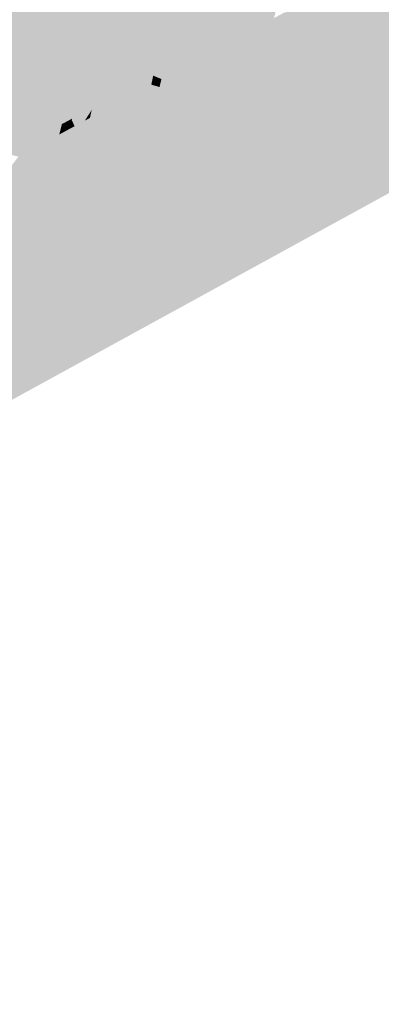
# Model space of a CAD drawing. Header units: metres. Extents: x 164696 to 183842, y 382615 to 387356.
# Tile 514 of 656: x 182668.34 to 182669.66, y 386614.07 to 386617.67. Entities that reach past the tile are written whole.
import ezdxf

# ---------------------------------------------------------------- set-up
doc = ezdxf.new("R2010")
doc.units = ezdxf.units.M
doc.layers.add('C3D-SURFACE_TINSURFACE', color=7, linetype='Continuous')

msp = doc.modelspace()

# ---------------------------------------------------------------- linework, layer by layer
at = {"layer": 'C3D-SURFACE_TINSURFACE', "color": 11, "linetype": 'Continuous', "lineweight": -3, "true_color": 0xff8585}
for points in [[(182669.1888, 386617.6316), (182668.8034, 386618.3593), (182668.6363, 386617.7884)], [(182669.1888, 386617.6316), (182669.3595, 386618.2216), (182668.8034, 386618.3593)], [(182669.1888, 386617.6316), (182669.2261, 386617.6518), (182669.3595, 386618.2216)], [(182669.2261, 386617.6518), (182669.3973, 386618.156), (182669.3595, 386618.2216)], [(182669.2634, 386617.6721), (182669.3973, 386618.156), (182669.2261, 386617.6518)], [(182668.6215, 386617.813), (182668.2888, 386617.8955), (182668.4901, 386617.2877)], [(182668.6363, 386617.7884), (182668.6215, 386617.813), (182668.4901, 386617.2877)], [(182668.6363, 386617.7884), (182668.4901, 386617.2877), (182668.4911, 386617.2859)], [(182668.6363, 386617.7884), (182668.4911, 386617.2859), (182668.5258, 386617.3047)], [(182668.6511, 386617.7638), (182668.5258, 386617.3047), (182668.5257, 386617.2985)], [(182668.666, 386617.7392), (182668.6511, 386617.7638), (182668.5257, 386617.2985)], [(182668.6511, 386617.7638), (182668.6363, 386617.7884), (182668.5258, 386617.3047)], [(182668.6511, 386617.7638), (182669.1888, 386617.6316), (182668.6363, 386617.7884)], [(182669.1515, 386617.6114), (182668.6511, 386617.7638), (182668.666, 386617.7392)], [(182669.1515, 386617.6114), (182669.1888, 386617.6316), (182668.6511, 386617.7638)], [(182668.666, 386617.7392), (182668.5257, 386617.2985), (182668.5266, 386617.297)], [(182668.666, 386617.7392), (182668.5266, 386617.297), (182668.5359, 386617.2776)], [(182668.666, 386617.7392), (182668.5359, 386617.2776), (182668.5546, 386617.2877)], [(182668.666, 386617.7392), (182668.5546, 386617.2877), (182668.6808, 386617.7145)], [(182669.1515, 386617.6114), (182668.666, 386617.7392), (182668.6808, 386617.7145)], [(182669.3007, 386617.6923), (182669.176, 386617.2842), (182669.5676, 386617.7528)], [(182668.6808, 386617.7145), (182668.5546, 386617.2877), (182668.5732, 386617.2978)], [(182668.6808, 386617.7145), (182668.5732, 386617.2978), (182668.5983, 386617.337)], [(182668.6808, 386617.7145), (182668.5983, 386617.337), (182668.6092, 386617.3716)], [(182668.6808, 386617.7145), (182668.6092, 386617.3716), (182668.6956, 386617.6899)], [(182668.7104, 386617.6653), (182668.6956, 386617.6899), (182668.6092, 386617.3716)], [(182669.1142, 386617.5911), (182668.6808, 386617.7145), (182668.6956, 386617.6899)], [(182669.1142, 386617.5911), (182669.1515, 386617.6114), (182668.6808, 386617.7145)], [(182669.0769, 386617.5709), (182668.6956, 386617.6899), (182668.7104, 386617.6653)], [(182669.0769, 386617.5709), (182669.1142, 386617.5911), (182668.6956, 386617.6899)], [(182669.2634, 386617.6721), (182669.176, 386617.2842), (182669.3007, 386617.6923)], [(182668.7104, 386617.6653), (182668.6092, 386617.3716), (182668.6117, 386617.3675)], [(182668.7104, 386617.6653), (182668.6117, 386617.3675), (182668.6596, 386617.4546)], [(182668.7104, 386617.6653), (182668.6596, 386617.4546), (182668.6828, 386617.4734)], [(182668.7104, 386617.6653), (182668.6828, 386617.4734), (182668.7364, 386617.6187)], [(182669.0395, 386617.5507), (182668.7104, 386617.6653), (182668.7364, 386617.6187)], [(182669.0395, 386617.5507), (182669.0769, 386617.5709), (182668.7104, 386617.6653)], [(182669.2634, 386617.6721), (182669.2261, 386617.6518), (182669.1036, 386617.2947)], [(182669.2634, 386617.6721), (182669.1036, 386617.2947), (182669.1094, 386617.2836)], [(182669.1888, 386617.6316), (182669.1036, 386617.2947), (182669.2261, 386617.6518)], [(182669.2634, 386617.6721), (182669.1094, 386617.2836), (182669.1548, 386617.2531)], [(182669.2634, 386617.6721), (182669.1548, 386617.2531), (182669.176, 386617.2842)], [(182668.6665, 386617.3484), (182668.7364, 386617.6187), (182668.6828, 386617.4734)], [(182668.6665, 386617.3484), (182668.7673, 386617.5625), (182668.7364, 386617.6187)], [(182669.0023, 386617.5305), (182668.7364, 386617.6187), (182668.7673, 386617.5625)], [(182669.0395, 386617.5507), (182668.7364, 386617.6187), (182669.0023, 386617.5305)], [(182669.1515, 386617.6114), (182669.0098, 386617.16), (182669.1888, 386617.6316)], [(182669.1888, 386617.6316), (182669.0098, 386617.16), (182669.0133, 386617.1528)], [(182669.1888, 386617.6316), (182669.0133, 386617.1528), (182669.0905, 386617.2876)], [(182669.1888, 386617.6316), (182669.0905, 386617.2876), (182669.1036, 386617.2947)], [(182669.0769, 386617.5709), (182668.994, 386617.1846), (182669.1142, 386617.5911)], [(182669.1142, 386617.5911), (182668.994, 386617.1846), (182669.0098, 386617.16)], [(182669.1142, 386617.5911), (182669.0098, 386617.16), (182669.1515, 386617.6114)], [(182668.7038, 386617.3686), (182668.7673, 386617.5625), (182668.6665, 386617.3484)], [(182668.7038, 386617.3686), (182668.7411, 386617.3889), (182668.7673, 386617.5625)], [(182668.7411, 386617.3889), (182668.7983, 386617.5063), (182668.7673, 386617.5625)], [(182668.9276, 386617.49), (182668.7673, 386617.5625), (182668.7983, 386617.5063)], [(182668.9649, 386617.5102), (182668.7673, 386617.5625), (182668.9276, 386617.49)], [(182669.0023, 386617.5305), (182668.7673, 386617.5625), (182668.9649, 386617.5102)], [(182669.0395, 386617.5507), (182669.0023, 386617.5305), (182668.9465, 386617.2583)], [(182669.0395, 386617.5507), (182668.9465, 386617.2583), (182668.9623, 386617.2337)], [(182669.0395, 386617.5507), (182668.9623, 386617.2337), (182668.9782, 386617.2092)], [(182669.0395, 386617.5507), (182668.9782, 386617.2092), (182669.0769, 386617.5709)], [(182669.0769, 386617.5709), (182668.9782, 386617.2092), (182668.994, 386617.1846)], [(182668.9649, 386617.5102), (182668.9276, 386617.49), (182668.9149, 386617.3075)], [(182668.9649, 386617.5102), (182668.9149, 386617.3075), (182668.9307, 386617.2829)], [(182669.0023, 386617.5305), (182668.9649, 386617.5102), (182668.9307, 386617.2829)], [(182669.0023, 386617.5305), (182668.9307, 386617.2829), (182668.9465, 386617.2583)], [(182668.6665, 386617.3484), (182668.6828, 386617.4734), (182668.6479, 386617.3383)], [(182668.7411, 386617.3889), (182668.7784, 386617.4091), (182668.7983, 386617.5063)], [(182668.8227, 386617.4621), (182668.7983, 386617.5063), (182668.7784, 386617.4091)], [(182668.8904, 386617.4698), (182668.7983, 386617.5063), (182668.8227, 386617.4621)], [(182668.8904, 386617.4698), (182668.9276, 386617.49), (182668.7983, 386617.5063)], [(182668.8904, 386617.4698), (182668.8686, 386617.3788), (182668.9276, 386617.49)], [(182668.9276, 386617.49), (182668.8686, 386617.3788), (182668.8915, 386617.3372)], [(182668.9276, 386617.49), (182668.8915, 386617.3372), (182668.9149, 386617.3075)], [(182668.8227, 386617.4621), (182668.7784, 386617.4091), (182668.8158, 386617.4293)], [(182668.853, 386617.4495), (182668.8227, 386617.4621), (182668.8158, 386617.4293)], [(182668.853, 386617.4495), (182668.8158, 386617.4293), (182668.8457, 386617.4205)], [(182668.8904, 386617.4698), (182668.8227, 386617.4621), (182668.853, 386617.4495)], [(182668.8904, 386617.4698), (182668.853, 386617.4495), (182668.8457, 386617.4205)], [(182668.8904, 386617.4698), (182668.8457, 386617.4205), (182668.8686, 386617.3788)], [(182668.7411, 386617.3889), (182668.8686, 386617.3788), (182668.7784, 386617.4091)], [(182668.8457, 386617.4205), (182668.8158, 386617.4293), (182668.7784, 386617.4091)], [(182668.8686, 386617.3788), (182668.8457, 386617.4205), (182668.7784, 386617.4091)], [(182668.7038, 386617.3686), (182668.6665, 386617.3484), (182668.9149, 386617.3075)], [(182668.7038, 386617.3686), (182668.8915, 386617.3372), (182668.7411, 386617.3889)], [(182668.7038, 386617.3686), (182668.9149, 386617.3075), (182668.8915, 386617.3372)], [(182668.7411, 386617.3889), (182668.8915, 386617.3372), (182668.8686, 386617.3788)], [(182668.9465, 386617.2583), (182668.6665, 386617.3484), (182668.6479, 386617.3383)], [(182668.9465, 386617.2583), (182668.6479, 386617.3383), (182668.7879, 386617.2932)], [(182668.6665, 386617.3484), (182668.9307, 386617.2829), (182668.9149, 386617.3075)], [(182668.6665, 386617.3484), (182668.9465, 386617.2583), (182668.9307, 386617.2829)], [(182668.994, 386617.1846), (182668.5732, 386617.2978), (182668.5546, 386617.2877)], [(182668.994, 386617.1846), (182668.6924, 386617.2771), (182668.5732, 386617.2978)], [(182668.9623, 386617.2337), (182668.9465, 386617.2583), (182668.7879, 386617.2932)], [(182668.9623, 386617.2337), (182668.7879, 386617.2932), (182668.7958, 386617.281)], [(182667.87, 386617.279), (182668.3307, 386617.1663), (182668.3494, 386617.1764)], [(182667.87, 386617.279), (182668.3494, 386617.1764), (182668.285, 386617.202)], [(182668.5546, 386617.2877), (182668.5359, 386617.2776), (182668.6149, 386617.2645)], [(182668.994, 386617.1846), (182668.5546, 386617.2877), (182669.0098, 386617.16)], [(182668.5546, 386617.2877), (182668.6149, 386617.2645), (182669.0133, 386617.1528)], [(182668.5546, 386617.2877), (182669.0133, 386617.1528), (182669.0098, 386617.16)], [(182668.9623, 386617.2337), (182668.7958, 386617.281), (182668.6845, 386617.2894)], [(182668.9782, 386617.2092), (182668.9623, 386617.2337), (182668.6845, 386617.2894)], [(182668.9782, 386617.2092), (182668.6845, 386617.2894), (182668.6885, 386617.2832)], [(182668.994, 386617.1846), (182668.9782, 386617.2092), (182668.6885, 386617.2832)], [(182668.994, 386617.1846), (182668.6885, 386617.2832), (182668.6924, 386617.2771)], [(182668.3307, 386617.1663), (182668.295, 386617.1194), (182668.3494, 386617.1764)]]:
    msp.add_solid(points, dxfattribs=at)
at = {"layer": 'C3D-SURFACE_TINSURFACE', "color": 1, "linetype": 'Continuous', "lineweight": -3, "true_color": 0xe60000}
for points in [[(182668.4427, 386617.227), (182668.0585, 386617.9525), (182668.0213, 386617.9323)], [(182668.4427, 386617.227), (182668.48, 386617.2472), (182668.0585, 386617.9525)], [(182668.4901, 386617.2877), (182668.2888, 386617.8955), (182668.0585, 386617.9525)], [(182668.4901, 386617.2877), (182668.0585, 386617.9525), (182668.48, 386617.2472)], [(182667.984, 386617.9121), (182668.4053, 386617.2068), (182668.0213, 386617.9323)], [(182668.2776, 386617.2144), (182668.3681, 386617.1866), (182667.984, 386617.9121)], [(182668.3681, 386617.1866), (182668.4053, 386617.2068), (182667.984, 386617.9121)], [(182668.4427, 386617.227), (182668.0213, 386617.9323), (182668.4053, 386617.2068)], [(182669.5676, 386617.7528), (182669.0896, 386617.0017), (182669.5881, 386617.7574)], [(182669.5881, 386617.7574), (182669.0896, 386617.0017), (182669.1175, 386616.9445)], [(182669.5676, 386617.7528), (182669.176, 386617.2842), (182669.0896, 386617.0017)], [(182669.5881, 386617.7574), (182669.1175, 386616.9445), (182669.1314, 386616.9182)], [(182669.5881, 386617.7574), (182669.1314, 386616.9182), (182669.18, 386616.8424)], [(182670.1489, 386617.6767), (182669.5881, 386617.7574), (182669.18, 386616.8424)], [(182670.1489, 386617.6767), (182669.18, 386616.8424), (182670.4548, 386617.4704)], [(182668.6828, 386617.4734), (182668.6596, 386617.4546), (182668.6292, 386617.3282)], [(182668.6828, 386617.4734), (182668.6292, 386617.3282), (182668.6479, 386617.3383)], [(182668.6117, 386617.3675), (182668.6292, 386617.3282), (182668.6596, 386617.4546)], [(182669.9179, 386617.1757), (182670.4548, 386617.4704), (182669.18, 386616.8424)], [(182669.9064, 386617.1554), (182670.3042, 386617.3764), (182665.8436, 386614.9615)], [(182669.9179, 386617.1757), (182665.8436, 386614.9615), (182670.3042, 386617.3764)], [(182668.6092, 386617.3716), (182668.5983, 386617.337), (182668.5919, 386617.3079)], [(182668.6092, 386617.3716), (182668.5919, 386617.3079), (182668.6117, 386617.3675)], [(182668.6117, 386617.3675), (182668.5919, 386617.3079), (182668.6292, 386617.3282)], [(182668.5732, 386617.2978), (182668.5919, 386617.3079), (182668.5983, 386617.337)], [(182668.6845, 386617.2894), (182668.6292, 386617.3282), (182668.5919, 386617.3079)], [(182668.6479, 386617.3383), (182668.6292, 386617.3282), (182668.7879, 386617.2932)], [(182668.6845, 386617.2894), (182668.7958, 386617.281), (182668.6292, 386617.3282)], [(182668.7879, 386617.2932), (182668.6292, 386617.3282), (182668.7958, 386617.281)], [(182668.4911, 386617.2859), (182668.5173, 386617.2675), (182668.5258, 386617.3047)], [(182668.5258, 386617.3047), (182668.5173, 386617.2675), (182668.5257, 386617.2985)], [(182668.5257, 386617.2985), (182668.5173, 386617.2675), (182668.5266, 386617.297)], [(182668.5359, 386617.2776), (182668.5266, 386617.297), (182668.5173, 386617.2675)], [(182668.5732, 386617.2978), (182668.6924, 386617.2771), (182668.5919, 386617.3079)], [(182668.6845, 386617.2894), (182668.5919, 386617.3079), (182668.6885, 386617.2832)], [(182668.6885, 386617.2832), (182668.5919, 386617.3079), (182668.6924, 386617.2771)], [(182669.1036, 386617.2947), (182669.0905, 386617.2876), (182669.0376, 386617.1023)], [(182669.1036, 386617.2947), (182669.0376, 386617.1023), (182669.1094, 386617.2836)], [(182668.4901, 386617.2877), (182668.48, 386617.2472), (182668.4911, 386617.2859)], [(182668.4911, 386617.2859), (182668.48, 386617.2472), (182668.5173, 386617.2675)], [(182668.48, 386617.2472), (182669.0376, 386617.1023), (182668.5173, 386617.2675)], [(182668.5359, 386617.2776), (182668.5173, 386617.2675), (182669.0376, 386617.1023)], [(182668.5359, 386617.2776), (182669.0376, 386617.1023), (182668.6149, 386617.2645)], [(182669.0133, 386617.1528), (182668.6149, 386617.2645), (182669.0376, 386617.1023)], [(182669.0133, 386617.1528), (182669.0376, 386617.1023), (182669.0905, 386617.2876)], [(182669.1094, 386617.2836), (182669.0376, 386617.1023), (182669.0896, 386617.0017)], [(182669.176, 386617.2842), (182669.1548, 386617.2531), (182669.0896, 386617.0017)], [(182669.1094, 386617.2836), (182669.0896, 386617.0017), (182669.1548, 386617.2531)], [(182668.4427, 386617.227), (182668.4053, 386617.2068), (182669.0896, 386617.0017)], [(182668.4427, 386617.227), (182669.0896, 386617.0017), (182668.48, 386617.2472)], [(182668.48, 386617.2472), (182669.0896, 386617.0017), (182669.0376, 386617.1023)], [(182668.3494, 386617.1764), (182668.1166, 386616.8849), (182668.3681, 386617.1866)], [(182668.3681, 386617.1866), (182668.1166, 386616.8849), (182669.1036, 386616.9708)], [(182668.2803, 386617.2092), (182668.3681, 386617.1866), (182668.2776, 386617.2144)], [(182668.285, 386617.202), (182668.3681, 386617.1866), (182668.2803, 386617.2092)], [(182668.3494, 386617.1764), (182668.3681, 386617.1866), (182668.285, 386617.202)], [(182668.3681, 386617.1866), (182669.1036, 386616.9708), (182668.4053, 386617.2068)], [(182668.4053, 386617.2068), (182669.1036, 386616.9708), (182669.0896, 386617.0017)], [(182669.9064, 386617.1554), (182665.8436, 386614.9615), (182664.2826, 386614.0717)], [(182669.9179, 386617.1757), (182667.5422, 386615.9148), (182665.8436, 386614.9615)], [(182669.9179, 386617.1757), (182669.18, 386616.8424), (182667.5422, 386615.9148)], [(182668.3494, 386617.1764), (182668.295, 386617.1194), (182668.1166, 386616.8849)], [(182668.1166, 386616.8849), (182669.1175, 386616.9445), (182669.1036, 386616.9708)], [(182669.1175, 386616.9445), (182669.0896, 386617.0017), (182669.1036, 386616.9708)], [(182668.1166, 386616.8849), (182669.1314, 386616.9182), (182669.1175, 386616.9445)], [(182668.1166, 386616.8849), (182669.1454, 386616.8919), (182669.1314, 386616.9182)], [(182669.18, 386616.8424), (182669.1314, 386616.9182), (182669.1454, 386616.8919)], [(182667.5422, 386615.9148), (182669.18, 386616.8424), (182668.1166, 386616.8849)], [(182668.1166, 386616.8849), (182669.1593, 386616.8656), (182669.1454, 386616.8919)], [(182668.1166, 386616.8849), (182669.18, 386616.8424), (182669.1593, 386616.8656)], [(182669.18, 386616.8424), (182669.1454, 386616.8919), (182669.1593, 386616.8656)]]:
    msp.add_solid(points, dxfattribs=at)

doc.saveas('drawing.dxf')
